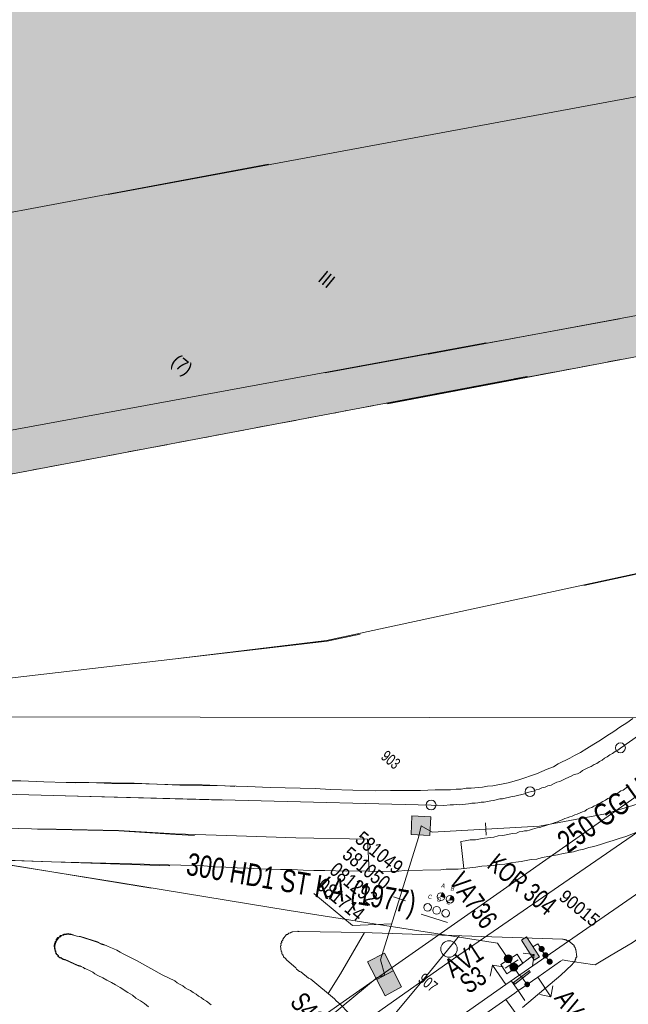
# Model space of a CAD drawing. Header units: metres. Extents: x -740 to 758, y -633 to 854.
# Tile 651 of 656: x 65 to 104, y -141 to -79. Entities that reach past the tile are written whole.
import ezdxf

# ---------------------------------------------------------------- set-up
doc = ezdxf.new("R2010")
doc.units = ezdxf.units.M
doc.header["$MEASUREMENT"] = 0
doc.linetypes.add('832_832', pattern=[1.664, 0.832, -0.832])
for name, color, linetype in [('Gas.LOVION', 7, 'Continuous'), ('Grundkarte.LOVION', 7, 'Continuous'), ('Grundkarte_Text.LOVION', 7, 'Continuous'), ('Telko.LOVION', 7, 'Continuous'), ('ViewBounds.LOVION', 7, 'Continuous'), ('Wasser.LOVION', 7, 'Continuous')]:
    doc.layers.add(name, color=color, linetype=linetype)
doc.styles.add('ERSTELLTER_STIL_1', font='arial.ttf')

msp = doc.modelspace()

# ---------------------------------------------------------------- hatches: boundary and pattern name
at = {"layer": 'Gas.LOVION', "linetype": 'Continuous', "lineweight": 18}
for color, points in [(49, [(97.072, -137.354), (97.878, -138.635), (98.212, -138.425), (97.393, -137.16)]), (49, [(96.422, -138.703), (96.44, -138.678), (96.455, -138.65), (96.467, -138.621), (96.474, -138.591), (96.478, -138.559), (96.478, -138.528), (96.474, -138.497), (96.466, -138.466), (96.454, -138.437), (96.439, -138.41), (96.421, -138.384), (96.399, -138.361), (96.375, -138.341), (96.348, -138.325), (96.32, -138.311), (96.29, -138.302), (96.259, -138.296), (96.227, -138.294), (96.196, -138.296), (96.165, -138.302), (96.135, -138.312), (96.107, -138.325), (96.08, -138.342), (96.056, -138.362), (96.035, -138.385), (96.016, -138.411), (96.001, -138.439), (95.99, -138.468), (95.982, -138.498), (95.978, -138.53), (95.978, -138.561), (95.983, -138.592), (95.99, -138.623), (96.002, -138.652), (96.017, -138.679), (96.036, -138.705), (96.058, -138.727), (96.082, -138.747), (96.108, -138.764), (96.137, -138.777), (96.167, -138.787), (96.198, -138.793), (96.229, -138.795), (96.26, -138.793), (96.291, -138.787), (96.321, -138.777), (96.35, -138.763), (96.376, -138.746), (96.4, -138.726)]), (49, [(98.497, -138.046), (98.511, -138.026), (98.523, -138.005), (98.532, -137.982), (98.537, -137.959), (98.54, -137.935), (98.54, -137.91), (98.537, -137.886), (98.531, -137.863), (98.522, -137.84), (98.51, -137.819), (98.496, -137.8), (98.479, -137.782), (98.461, -137.767), (98.44, -137.754), (98.418, -137.743), (98.395, -137.736), (98.371, -137.732), (98.347, -137.73), (98.323, -137.732), (98.299, -137.736), (98.276, -137.744), (98.254, -137.754), (98.234, -137.767), (98.215, -137.783), (98.199, -137.801), (98.185, -137.82), (98.173, -137.841), (98.164, -137.864), (98.158, -137.887), (98.155, -137.912), (98.155, -137.936), (98.158, -137.96), (98.164, -137.983), (98.173, -138.006), (98.185, -138.027), (98.2, -138.047), (98.216, -138.064), (98.235, -138.08), (98.255, -138.092), (98.277, -138.103), (98.3, -138.11), (98.324, -138.115), (98.348, -138.116), (98.373, -138.114), (98.396, -138.11), (98.419, -138.102), (98.441, -138.092), (98.462, -138.079), (98.48, -138.063)]), (49, [(98.741, -138.447), (98.755, -138.428), (98.766, -138.406), (98.775, -138.384), (98.781, -138.361), (98.784, -138.337), (98.784, -138.312), (98.781, -138.288), (98.775, -138.265), (98.766, -138.243), (98.754, -138.222), (98.74, -138.202), (98.723, -138.184), (98.705, -138.169), (98.684, -138.156), (98.662, -138.146), (98.639, -138.139), (98.616, -138.134), (98.592, -138.133), (98.567, -138.134), (98.544, -138.139), (98.521, -138.146), (98.499, -138.157), (98.479, -138.17), (98.46, -138.185), (98.444, -138.203), (98.429, -138.223), (98.418, -138.244), (98.409, -138.266), (98.403, -138.29), (98.4, -138.314), (98.4, -138.338), (98.403, -138.362), (98.409, -138.385), (98.418, -138.408), (98.43, -138.429), (98.444, -138.448), (98.461, -138.466), (98.48, -138.481), (98.5, -138.494), (98.522, -138.504), (98.545, -138.512), (98.569, -138.516), (98.593, -138.517), (98.617, -138.516), (98.641, -138.511), (98.664, -138.504), (98.685, -138.493), (98.706, -138.48), (98.724, -138.465)]), (49, [(96.326, -138.626), (96.335, -138.613), (96.343, -138.599), (96.349, -138.584), (96.353, -138.569), (96.354, -138.553), (96.354, -138.537), (96.352, -138.522), (96.348, -138.506), (96.342, -138.492), (96.335, -138.478), (96.325, -138.465), (96.315, -138.453), (96.302, -138.443), (96.289, -138.435), (96.275, -138.428), (96.259, -138.423), (96.244, -138.42), (96.228, -138.419), (96.212, -138.42), (96.197, -138.424), (96.182, -138.428), (96.167, -138.435), (96.154, -138.444), (96.142, -138.454), (96.131, -138.466), (96.122, -138.478), (96.114, -138.492), (96.108, -138.507), (96.104, -138.522), (96.102, -138.538), (96.102, -138.554), (96.104, -138.57), (96.108, -138.585), (96.114, -138.6), (96.122, -138.614), (96.131, -138.626), (96.142, -138.638), (96.155, -138.648), (96.168, -138.657), (96.182, -138.663), (96.197, -138.668), (96.213, -138.671), (96.229, -138.672), (96.245, -138.671), (96.26, -138.668), (96.275, -138.663), (96.29, -138.656), (96.303, -138.648), (96.315, -138.637)]), (49, [(96.77, -139.229), (96.789, -139.204), (96.804, -139.176), (96.815, -139.147), (96.823, -139.116), (96.827, -139.085), (96.827, -139.053), (96.823, -139.022), (96.815, -138.992), (96.803, -138.962), (96.788, -138.935), (96.769, -138.909), (96.748, -138.886), (96.723, -138.866), (96.697, -138.85), (96.668, -138.836), (96.638, -138.827), (96.607, -138.821), (96.576, -138.819), (96.544, -138.821), (96.513, -138.827), (96.483, -138.837), (96.455, -138.85), (96.428, -138.867), (96.404, -138.888), (96.382, -138.911), (96.364, -138.936), (96.349, -138.964), (96.337, -138.993), (96.33, -139.024), (96.326, -139.055), (96.326, -139.086), (96.33, -139.118), (96.338, -139.148), (96.35, -139.178), (96.365, -139.205), (96.383, -139.231), (96.405, -139.253), (96.429, -139.273), (96.456, -139.29), (96.485, -139.304), (96.515, -139.313), (96.546, -139.319), (96.577, -139.321), (96.609, -139.319), (96.64, -139.313), (96.669, -139.303), (96.698, -139.289), (96.725, -139.272), (96.749, -139.252)]), (49, [(96.669, -139.152), (96.678, -139.14), (96.686, -139.126), (96.692, -139.111), (96.696, -139.095), (96.698, -139.08), (96.697, -139.064), (96.695, -139.048), (96.691, -139.033), (96.686, -139.018), (96.678, -139.004), (96.669, -138.991), (96.658, -138.98), (96.645, -138.97), (96.632, -138.961), (96.618, -138.955), (96.602, -138.95), (96.587, -138.947), (96.571, -138.946), (96.555, -138.947), (96.54, -138.95), (96.525, -138.955), (96.51, -138.962), (96.497, -138.97), (96.485, -138.98), (96.474, -138.992), (96.465, -139.005), (96.457, -139.019), (96.451, -139.034), (96.447, -139.049), (96.445, -139.065), (96.445, -139.081), (96.447, -139.096), (96.451, -139.112), (96.457, -139.126), (96.465, -139.14), (96.474, -139.153), (96.485, -139.165), (96.498, -139.175), (96.511, -139.183), (96.525, -139.19), (96.54, -139.195), (96.556, -139.198), (96.572, -139.198), (96.588, -139.197), (96.603, -139.194), (96.618, -139.189), (96.633, -139.183), (96.646, -139.174), (96.658, -139.164)]), (49, [(99.013, -138.853), (99.027, -138.833), (99.038, -138.812), (99.047, -138.789), (99.053, -138.766), (99.056, -138.742), (99.056, -138.717), (99.053, -138.693), (99.047, -138.67), (99.038, -138.647), (99.026, -138.626), (99.012, -138.607), (98.995, -138.589), (98.977, -138.574), (98.956, -138.561), (98.934, -138.551), (98.911, -138.543), (98.887, -138.539), (98.863, -138.537), (98.839, -138.539), (98.815, -138.543), (98.792, -138.551), (98.77, -138.561), (98.75, -138.574), (98.731, -138.59), (98.715, -138.608), (98.7, -138.627), (98.689, -138.649), (98.68, -138.671), (98.674, -138.695), (98.671, -138.719), (98.671, -138.743), (98.674, -138.767), (98.68, -138.79), (98.689, -138.813), (98.701, -138.834), (98.715, -138.854), (98.732, -138.871), (98.751, -138.887), (98.771, -138.899), (98.793, -138.91), (98.816, -138.917), (98.84, -138.922), (98.864, -138.923), (98.888, -138.921), (98.912, -138.917), (98.935, -138.909), (98.957, -138.899), (98.978, -138.886), (98.996, -138.87)]), (1, [(97.573, -139.3), (96.569, -140.063), (96.652, -140.159), (97.627, -139.398)])]:
    msp.add_hatch(color=color, dxfattribs=at).paths.add_polyline_path(points)
at = {"layer": 'Gas.LOVION', "linetype": 'Continuous', "lineweight": 13}
msp.add_hatch(color=7, dxfattribs=at).paths.add_polyline_path([(97.571, -140.288), (97.584, -140.27), (97.595, -140.25), (97.603, -140.23), (97.608, -140.208), (97.611, -140.186), (97.611, -140.164), (97.608, -140.142), (97.603, -140.121), (97.594, -140.1), (97.584, -140.081), (97.571, -140.063), (97.555, -140.047), (97.538, -140.033), (97.52, -140.021), (97.5, -140.012), (97.479, -140.005), (97.457, -140.001), (97.435, -140), (97.413, -140.001), (97.391, -140.005), (97.37, -140.012), (97.35, -140.022), (97.331, -140.034), (97.314, -140.048), (97.299, -140.064), (97.286, -140.082), (97.276, -140.101), (97.267, -140.122), (97.262, -140.143), (97.259, -140.165), (97.259, -140.187), (97.262, -140.209), (97.268, -140.231), (97.276, -140.251), (97.287, -140.271), (97.3, -140.289), (97.315, -140.305), (97.332, -140.319), (97.351, -140.33), (97.371, -140.34), (97.392, -140.347), (97.414, -140.351), (97.436, -140.352), (97.458, -140.351), (97.48, -140.346), (97.501, -140.339), (97.521, -140.33), (97.539, -140.318), (97.556, -140.304)])
at = {"layer": 'Grundkarte.LOVION', "linetype": 'Continuous', "lineweight": 18}
for points in [[(44.579, -68.408), (70.804, -89.962), (116.788, -81.446), (119.509, -78.136), (117.357, -66.406), (111.473, -34.647), (34.843, -48.937), (37.412, -62.518), (38.216, -63.178), (43.439, -62.195)], [(48.085, -86.942), (49.305, -93.976), (80.999, -88.04), (35.106, -50.321), (37.585, -63.29), (43.474, -62.153)], [(104.67, -83.656), (88.558, -103.261), (123.002, -96.731), (122.528, -94.294), (121.865, -90.842), (121.538, -89.012), (119.996, -80.798)], [(70.804, -89.962), (87.227, -103.459), (100.755, -100.954), (116.788, -81.446)], [(51.423, -104.763), (51.976, -107.694), (52.413, -110.046), (97.422, -101.537), (80.999, -88.04), (49.305, -93.976)], [(97.412, -101.529), (92.977, -97.884), (88.566, -103.251)]]:
    msp.add_hatch(color=254, dxfattribs=at).paths.add_polyline_path(points)
at = {"layer": 'Telko.LOVION', "linetype": 'Continuous', "lineweight": 13}
for points in [[(90.063, -130.651), (91.251, -130.712), (91.312, -129.524), (90.108, -129.449)], [(92.183, -134.655), (92.196, -134.639), (92.182, -134.493), (92.15, -134.466), (92.147, -134.437), (92.051, -134.358), (92.021, -134.36), (91.94, -134.59)], [(92.762, -134.835), (92.775, -134.819), (92.764, -134.702), (92.748, -134.688), (92.742, -134.63), (92.63, -134.537), (92.6, -134.54), (92.519, -134.77)], [(87.292, -138.739), (88.404, -140.891), (89.457, -140.33), (88.361, -138.191)], [(87.292, -138.739), (88.404, -140.891), (89.457, -140.33), (88.361, -138.191)]]:
    msp.add_hatch(color=7, dxfattribs=at).paths.add_polyline_path(points)

# ---------------------------------------------------------------- linework, layer by layer
at = {"layer": 'Gas.LOVION', "color": 5, "linetype": 'Continuous', "lineweight": 18}
msp.add_lwpolyline([(65.428, -161.182), (78.409, -152.627), (96.077, -140.171), (121.132, -122.854), (122.349, -121.997)], dxfattribs=at)
at = {"layer": 'Gas.LOVION', "color": 1, "linetype": 'Continuous', "lineweight": 18}
for points in [[(124.132, -123.463), (117.384, -128.201), (104.094, -137.525), (102.768, -138.319), (101.916, -138.831), (101.749, -138.936), (101.584, -138.908), (99.859, -138.648), (99.694, -138.62), (99.553, -138.693), (98.101, -139.707), (97.422, -140.172)], [(4.661, -129.655), (4.812, -129.537), (5.429, -129.048), (6.966, -127.834), (7.104, -127.732), (7.282, -127.744), (13.638, -127.905), (17.138, -128.036), (25.185, -128.269), (37.993, -128.672), (48.515, -130.185), (59.997, -131.841), (71.605, -133.735), (73.573, -134.06)], [(64.463, -132.577), (71.595, -133.727), (82.319, -135.486), (95.54, -137.548), (95.989, -138.214), (96.228, -138.545), (96.438, -138.879), (96.576, -139.073), (96.678, -139.21), (96.885, -139.515), (97.113, -139.73), (97.25, -139.923), (97.422, -140.172), (97.064, -140.444), (96.855, -140.568), (96.648, -140.721), (96.068, -141.132), (88.447, -146.473), (80.564, -152.002), (80.3, -153.077), (68.543, -161.911), (56.148, -171.163), (44.628, -179.249), (34.561, -186.322)]]:
    msp.add_lwpolyline(points, dxfattribs=at)
at = {"layer": 'Gas.LOVION', "color": 49, "linetype": 'Continuous', "lineweight": 18}
msp.add_lwpolyline([(97.072, -137.354), (97.393, -137.16), (98.212, -138.425), (97.878, -138.635)], close=True, dxfattribs=at)
msp.add_lwpolyline([(97.794, -137.786), (98.115, -137.592), (98.904, -138.86)], dxfattribs=at)
at = {"layer": 'Gas.LOVION', "color": 7, "linetype": 'Continuous', "lineweight": 13}
for points in [[(96.966, -138.532), (96.791, -138.254), (95.762, -138.916), (96.144, -139.499), (97.157, -138.824)], [(97.573, -139.3), (97.627, -139.398), (96.652, -140.159), (96.569, -140.063)]]:
    msp.add_lwpolyline(points, close=True, dxfattribs=at)
for points in [[(96.678, -139.21), (97.872, -138.281)], [(97.169, -138.187), (97.872, -138.281), (97.779, -138.985)], [(96.855, -138.602), (96.035, -139.14)], [(95.08, -139.647), (95.219, -138.954), (95.91, -139.064)], [(96.077, -140.171), (95.219, -138.954)], [(96.44, -139.958), (96.855, -140.568), (97.285, -141.19)], [(98.101, -139.707), (98.932, -140.956)], [(99.071, -140.262), (98.932, -140.956), (98.239, -140.816)], [(96.068, -141.132), (96.955, -142.346)]]:
    msp.add_lwpolyline(points, dxfattribs=at)
at = {"layer": 'Gas.LOVION', "color": 49, "linetype": 'Continuous', "lineweight": 18}
for centre, radius in [((96.228, -138.544), 0.25), ((96.228, -138.546), 0.126), ((96.576, -139.07), 0.251), ((96.571, -139.072), 0.126)]:
    msp.add_circle(centre, radius, dxfattribs=at)
at = {"layer": 'Grundkarte.LOVION', "color": 8, "linetype": 'Continuous', "lineweight": 18}
for points in [[(159.822, -16.551), (172.666, -34.862), (180.121, -45.512), (184.719, -52.037), (181.459, -54.366), (190.879, -67.277), (159.854, -89.433), (146.691, -97.784), (132.998, -104.354), (119.05, -110.122), (104.366, -114.099), (101.036, -114.809)], [(86.817, -117.913), (84.732, -118.354), (64.539, -120.712), (44.305, -121.745), (23.964, -121.073), (-10.802, -118.561), (-7.673, -71.971), (-4.597, -25.445), (5.795, -26.231), (-4.597, -25.445), (4.863, -25.465)], [(80.999, -88.04), (49.305, -93.976), (48.085, -86.942), (43.474, -62.153), (37.585, -63.29), (35.106, -50.321)], [(104.67, -83.656), (119.996, -80.798), (121.538, -89.012), (121.865, -90.842), (122.528, -94.294), (123.002, -96.731), (88.558, -103.261)], [(116.788, -81.446), (70.804, -89.962)], [(70.804, -89.962), (116.788, -81.446)], [(97.422, -101.537), (52.413, -110.046), (51.976, -107.694), (51.423, -104.763), (49.305, -93.976), (80.999, -88.04)], [(101.036, -114.809), (104.366, -114.099), (119.05, -110.122), (132.998, -104.354), (108.878, -121.254), (132.998, -104.354), (146.691, -97.784), (159.854, -89.433), (138.639, -104.305), (126.409, -112.831), (111.385, -123.314)], [(100.755, -100.954), (87.227, -103.459)], [(97.412, -101.529), (88.566, -103.251)], [(75.253, -119.449), (84.69, -118.319), (104.4, -114.057), (110.589, -112.358)], [(110.589, -112.358), (104.4, -114.057), (84.69, -118.319), (75.253, -119.449)], [(64.539, -120.712), (84.732, -118.354), (86.817, -117.913)], [(11.887, -196.549), (60.588, -162.32), (60.528, -162.001), (61.872, -159.121), (61.88, -157.997), (118.141, -118.566)], [(12.23, -196.131), (28.298, -184.836), (59.607, -162.859), (60.528, -162.001), (61.872, -159.121), (61.88, -157.997), (118.141, -118.566)], [(118.141, -118.566), (61.88, -157.997), (61.977, -155.061), (61.637, -155.212), (60.175, -151.75), (60.457, -151.604), (57.491, -147.874), (54.62, -146.322), (53.436, -145.995)], [(68.756, -127.355), (69.581, -127.333), (71.003, -127.371), (72.452, -127.377), (73.907, -127.442), (75.329, -127.48), (76.778, -127.486), (78.233, -127.551), (79.655, -127.589), (81.11, -127.654), (83.955, -127.731), (84.935, -127.783), (87.78, -127.859), (88.755, -127.852), (89.671, -127.852), (90.645, -127.845), (91.588, -127.812), (92.563, -127.805), (92.914, -127.771), (93.239, -127.769), (93.558, -127.708), (93.883, -127.706), (94.586, -127.637), (94.905, -127.576), (95.256, -127.542), (96.214, -127.36), (96.905, -127.174), (98.021, -126.799), (98.7, -126.496), (99.099, -126.339), (99.407, -126.161), (100.139, -125.794), (100.447, -125.616), (100.813, -125.432), (101.232, -125.184), (101.678, -124.904), (102.097, -124.656), (102.484, -124.382), (102.929, -124.102), (103.316, -123.828), (103.762, -123.548), (104.149, -123.274)], [(68.756, -127.355), (69.581, -127.333), (71.003, -127.371), (72.452, -127.377), (73.907, -127.442), (75.329, -127.48), (76.778, -127.486), (78.233, -127.551), (79.655, -127.589), (81.11, -127.654), (83.955, -127.731), (84.935, -127.783), (87.78, -127.859), (88.755, -127.852), (89.671, -127.852), (90.645, -127.845), (91.588, -127.812), (92.563, -127.805), (92.914, -127.771), (93.239, -127.769), (93.558, -127.708), (93.883, -127.706), (94.586, -127.637), (94.905, -127.576), (95.256, -127.542), (96.214, -127.36), (96.905, -127.174), (98.021, -126.799), (98.7, -126.496), (99.099, -126.339), (99.407, -126.161), (100.139, -125.794), (100.447, -125.616), (100.813, -125.432), (101.232, -125.184), (101.678, -124.904), (102.097, -124.656), (102.484, -124.382), (102.929, -124.102), (103.316, -123.828), (103.762, -123.548), (104.149, -123.274)], [(78.153, -128.455), (-0.054, -126.318)], [(-0.054, -126.318), (78.153, -128.455)], [(48.399, -127.64), (48.429, -127.341), (48.523, -127.096), (48.608, -127.058), (48.831, -126.918), (49.261, -126.787), (50.476, -126.816), (51.696, -126.904), (58.984, -127.078), (60.172, -127.139), (63.816, -127.226), (65.265, -127.232), (66.72, -127.297), (68.142, -127.335), (69.591, -127.341), (71.046, -127.406), (72.494, -127.412), (73.917, -127.45), (75.371, -127.515), (76.82, -127.521), (78.243, -127.559), (78.866, -127.587)], [(48.399, -127.64), (48.429, -127.341), (48.523, -127.096), (48.608, -127.058), (48.831, -126.918), (49.261, -126.787), (50.476, -126.816), (51.696, -126.904), (58.984, -127.078), (60.172, -127.139), (63.816, -127.226), (65.265, -127.232), (66.72, -127.297), (68.142, -127.335), (69.591, -127.341), (71.046, -127.406), (72.494, -127.412), (73.917, -127.45), (75.371, -127.515), (76.82, -127.521), (78.243, -127.559), (78.866, -127.587)], [(104.496, -130.451), (103.699, -130.766), (103.269, -130.896), (102.897, -131.021), (102.466, -131.152), (102.094, -131.277), (101.663, -131.408), (101.344, -131.469), (101.031, -131.588), (100.712, -131.649), (100.366, -131.742), (99.728, -131.863), (99.35, -131.93), (98.392, -132.112), (98.047, -132.205), (97.696, -132.239), (97.057, -132.361), (96.706, -132.395), (96.387, -132.456), (96.009, -132.522), (95.658, -132.557), (95.28, -132.623), (94.896, -132.631), (94.545, -132.665), (94.167, -132.732), (93.055, -132.841), (92.288, -132.857), (91.937, -132.891), (89.636, -132.939), (89.285, -132.973), (87.751, -133.005), (87.394, -132.98), (87.335, -132.986), (86.653, -132.964), (85.945, -132.974), (84.581, -132.93), (83.873, -132.94), (83.191, -132.918), (82.477, -132.87), (81.768, -132.88), (80.405, -132.836), (79.69, -132.788), (79.009, -132.766), (78.294, -132.717), (77.613, -132.695), (76.898, -132.647), (76.217, -132.625), (71.534, -132.492), (67.208, -132.383), (64.688, -132.304)], [(74.719, -132.633), (71.576, -132.526), (67.218, -132.391), (63.153, -132.227), (58.768, -132.123), (54.235, -132.005), (49.605, -131.808), (43.329, -131.712), (38.433, -131.511), (35.21, -131.501), (25.994, -131.249)], [(73.369, -141.593), (73.112, -141.382), (72.861, -141.229), (72.577, -141.05), (72.352, -140.865), (72.069, -140.686), (71.566, -140.38), (71.283, -140.201), (71.031, -140.048), (70.721, -139.901), (70.47, -139.748), (70.16, -139.601), (69.973, -139.501), (69.844, -139.396), (69.224, -139.102), (69.037, -139.002), (68.856, -138.96), (68.081, -138.593), (67.9, -138.551), (67.803, -138.472), (67.745, -138.478), (67.616, -138.372), (67.61, -138.314), (67.482, -138.208), (67.47, -138.091), (67.438, -138.064), (67.427, -137.947), (67.395, -137.921), (67.372, -137.687), (67.398, -137.655), (67.392, -137.596), (67.445, -137.532), (67.44, -137.473), (67.519, -137.377), (67.513, -137.318), (67.619, -137.19), (67.677, -137.184), (67.783, -137.055), (67.9, -137.044), (67.926, -137.012), (67.985, -137.006), (68.011, -136.974), (68.304, -136.945), (68.336, -136.972), (68.395, -136.966), (68.822, -137.102), (69.062, -137.137), (70.129, -137.476), (70.317, -137.576), (70.53, -137.644), (70.776, -137.738), (70.963, -137.838), (71.176, -137.906), (71.363, -138.006), (71.583, -138.132), (71.77, -138.232), (72.609, -138.652), (74.234, -139.558), (75.041, -139.952), (75.202, -140.084), (75.389, -140.184), (75.544, -140.257), (75.705, -140.389), (75.892, -140.489), (76.047, -140.563), (76.208, -140.695), (76.395, -140.795), (76.555, -140.927), (76.71, -141), (76.871, -141.132), (77.058, -141.232), (77.347, -141.47)], [(69.331, -139.189), (69.234, -139.11), (69.079, -139.036), (68.898, -138.995), (68.123, -138.627), (67.942, -138.586), (67.813, -138.48), (67.755, -138.486), (67.658, -138.407), (67.652, -138.348), (67.524, -138.242), (67.518, -138.184), (67.486, -138.158), (67.475, -138.04), (67.442, -138.014), (67.414, -137.721), (67.44, -137.689), (67.434, -137.631), (67.461, -137.598), (67.455, -137.54), (67.508, -137.476), (67.502, -137.417), (67.714, -137.16), (67.772, -137.154), (67.851, -137.058), (67.968, -137.046), (67.995, -137.014), (68.346, -136.98), (68.378, -137.006), (68.437, -137.001), (68.618, -137.042), (68.832, -137.11), (69.072, -137.145), (69.926, -137.417), (70.171, -137.511), (70.359, -137.611), (70.572, -137.678)], [(86.086, -141.975), (85.56, -141.435), (85.303, -141.224), (85.201, -141.086), (83.691, -139.845), (83.536, -139.771), (83.054, -139.375), (82.963, -139.354), (82.77, -139.196), (82.732, -139.111), (82.154, -138.635), (82.084, -138.524), (81.955, -138.418), (81.95, -138.36), (81.917, -138.333), (81.912, -138.275), (81.847, -138.222), (81.836, -138.105), (81.804, -138.079), (81.769, -137.727), (81.796, -137.695), (81.784, -137.578), (81.837, -137.514), (81.832, -137.455), (81.911, -137.359), (81.905, -137.3), (82.143, -137.011), (82.201, -137.005), (82.281, -136.909), (82.398, -136.897), (82.424, -136.865), (82.483, -136.86), (82.509, -136.827), (82.86, -136.793), (82.892, -136.819), (82.951, -136.814), (86.946, -136.866), (93.915, -137.101), (99.669, -137.307), (99.727, -137.302), (99.76, -137.328), (99.818, -137.322), (99.85, -137.349), (99.909, -137.343), (99.973, -137.396), (100.032, -137.39), (100.417, -137.707), (100.423, -137.766), (100.487, -137.818), (100.499, -137.935), (100.531, -137.962), (100.577, -138.43), (100.524, -138.495), (100.53, -138.553), (100.477, -138.617), (100.482, -138.676), (100.271, -138.933), (99.567, -139.593), (97.136, -141.634)], [(87.095, -136.881), (85.579, -139.512), (84.783, -140.743)], [(87.807, -143.551), (89.18, -141.879), (90.844, -139.855), (93.142, -137.059)]]:
    msp.add_lwpolyline(points, dxfattribs=at)
at = {"layer": 'Grundkarte.LOVION', "color": 251, "linetype": 'Continuous', "lineweight": 13}
for points in [[(91.146, -100.111), (122.528, -94.294), (123.002, -96.731), (88.558, -103.261)], [(84.591, -101.293), (103.291, -97.869)], [(97.422, -101.537), (52.413, -110.046), (51.976, -107.694), (52.38, -107.596), (52.314, -107.218), (94.819, -99.397)], [(91.154, -100.101), (94.809, -99.389)], [(100.755, -100.954), (87.227, -103.459)], [(97.412, -101.529), (88.566, -103.251)]]:
    msp.add_lwpolyline(points, dxfattribs=at)
at = {"layer": 'Grundkarte.LOVION', "color": 8, "linetype": '832_832', "lineweight": 18}
for points in [[(122.528, -94.294), (123.002, -96.731), (88.558, -103.261)], [(100.755, -100.954), (87.227, -103.459)], [(97.422, -101.537), (52.413, -110.046), (51.976, -107.694)], [(97.412, -101.529), (88.566, -103.251)]]:
    msp.add_lwpolyline(points, dxfattribs=at)
at = {"layer": 'Grundkarte.LOVION', "color": 253, "linetype": 'Continuous', "lineweight": 18}
for points in [[(115.635, -116.505), (103.357, -125.154), (103.193, -125.288), (103.023, -125.364), (102.859, -125.498), (102.689, -125.574), (102.525, -125.708), (102.355, -125.784), (102.191, -125.918), (102.021, -125.994), (101.857, -126.128), (101.687, -126.204), (101.49, -126.312), (101.32, -126.387), (101.124, -126.495), (100.954, -126.571), (100.79, -126.705), (100.62, -126.781), (100.418, -126.83), (100.221, -126.938), (99.882, -127.09), (99.685, -127.198), (99.515, -127.273), (99.313, -127.323), (99.143, -127.398), (98.947, -127.506), (98.745, -127.555), (98.575, -127.631), (98.373, -127.68), (98.203, -127.756), (98.001, -127.806), (97.831, -127.881), (97.427, -127.98), (97.257, -128.056), (96.651, -128.204), (96.475, -128.221), (95.869, -128.369), (95.693, -128.386), (95.289, -128.484), (95.113, -128.502), (94.709, -128.6), (94.501, -128.591), (94.299, -128.64), (94.124, -128.658), (93.916, -128.648), (93.714, -128.698), (93.128, -128.755), (92.921, -128.746), (92.745, -128.763), (92.537, -128.754), (92.127, -128.794), (91.712, -128.775), (91.536, -128.792), (91.328, -128.783), (68.069, -128.19)], [(78.153, -128.455), (-0.054, -126.318)], [(104.496, -130.451), (103.699, -130.766), (103.269, -130.896), (102.897, -131.021), (102.466, -131.152), (102.094, -131.277), (101.663, -131.408), (101.344, -131.469), (101.031, -131.588), (100.712, -131.649), (100.366, -131.742), (99.728, -131.863), (99.35, -131.93), (98.392, -132.112), (98.047, -132.205), (97.696, -132.239), (97.057, -132.361), (96.706, -132.395), (96.387, -132.456), (96.009, -132.522), (95.658, -132.557), (95.28, -132.623), (94.896, -132.631), (94.545, -132.665), (94.167, -132.732), (93.406, -132.806), (93.208, -131.082), (93.501, -131.053), (93.82, -130.993), (94.145, -130.99), (94.464, -130.93), (94.725, -130.875), (95.31, -130.817), (95.597, -130.73), (95.89, -130.702), (96.209, -130.641), (96.47, -130.586), (96.763, -130.557), (96.933, -130.481), (97.108, -130.464), (97.252, -130.421), (97.427, -130.403), (97.571, -130.36), (97.773, -130.311), (98.06, -130.223), (98.236, -130.206), (98.406, -130.13), (98.549, -130.087), (98.751, -130.038), (99.038, -129.95), (99.208, -129.875), (99.352, -129.831), (99.522, -129.755), (99.665, -129.712), (99.835, -129.636), (99.979, -129.592), (100.148, -129.517), (100.292, -129.473), (100.462, -129.397), (100.605, -129.354), (100.945, -129.202), (101.089, -129.159), (101.227, -129.057), (101.397, -128.981), (101.54, -128.937), (101.678, -128.835), (101.848, -128.759), (101.959, -128.689), (102.129, -128.614), (102.24, -128.544), (102.41, -128.468), (102.548, -128.366), (102.692, -128.322), (102.967, -128.118), (103.111, -128.074), (103.386, -127.87), (103.53, -127.827), (103.806, -127.622), (103.917, -127.552)], [(74.719, -132.633), (71.576, -132.526), (67.218, -132.391), (63.153, -132.227), (58.768, -132.123), (54.235, -132.005), (49.605, -131.808), (49.253, -131.842), (48.777, -129.997), (53.188, -130.068), (57.631, -130.166), (62.718, -130.2), (67.518, -130.322), (71.487, -130.407), (75.116, -130.643), (76.304, -130.704)], [(66.326, -130.311), (67.508, -130.314), (71.477, -130.399), (75.074, -130.609), (78.957, -130.731), (82.724, -130.866), (87.284, -130.952), (87.394, -132.98), (87.335, -132.986), (86.653, -132.964), (85.945, -132.974), (84.581, -132.93), (83.873, -132.94), (83.191, -132.918), (82.477, -132.87), (81.768, -132.88), (80.405, -132.836), (79.69, -132.788), (79.009, -132.766), (78.294, -132.717), (77.613, -132.695), (76.898, -132.647), (76.217, -132.625), (71.534, -132.492), (67.208, -132.383), (64.688, -132.304)]]:
    msp.add_lwpolyline(points, dxfattribs=at)
at = {"layer": 'Grundkarte.LOVION', "color": 8, "linetype": 'Continuous', "lineweight": 18}
msp.add_lwpolyline([(115.635, -116.505), (103.357, -125.154), (103.193, -125.288), (103.023, -125.364), (102.859, -125.498), (102.689, -125.574), (102.525, -125.708), (102.355, -125.784), (102.191, -125.918), (102.021, -125.994), (101.857, -126.128), (101.687, -126.204), (101.49, -126.312), (101.32, -126.387), (101.124, -126.495), (100.954, -126.571), (100.79, -126.705), (100.62, -126.781), (100.418, -126.83), (100.221, -126.938), (99.882, -127.09), (99.685, -127.198), (99.515, -127.273), (99.313, -127.323), (99.143, -127.398), (98.947, -127.506), (98.745, -127.555), (98.575, -127.631), (98.373, -127.68), (98.203, -127.756), (98.001, -127.806), (97.831, -127.881), (97.427, -127.98), (97.257, -128.056), (96.651, -128.204), (96.475, -128.221), (95.869, -128.369), (95.693, -128.386), (95.289, -128.484), (95.113, -128.502), (94.709, -128.6), (94.501, -128.591), (94.299, -128.64), (94.124, -128.658), (93.916, -128.648), (93.714, -128.698), (93.128, -128.755), (92.921, -128.746), (92.745, -128.763), (92.537, -128.754), (92.127, -128.794), (91.712, -128.775), (91.536, -128.792), (91.328, -128.783), (68.069, -128.19), (91.328, -128.783), (91.536, -128.792), (91.712, -128.775), (92.127, -128.794), (92.537, -128.754), (92.745, -128.763), (92.921, -128.746), (93.128, -128.755), (93.714, -128.698), (93.916, -128.648), (94.124, -128.658), (94.299, -128.64), (94.501, -128.591), (94.709, -128.6), (95.113, -128.502), (95.289, -128.484), (95.693, -128.386), (95.869, -128.369), (96.475, -128.221), (96.651, -128.204), (97.257, -128.056), (97.427, -127.98), (97.831, -127.881), (98.001, -127.806), (98.203, -127.756), (98.373, -127.68), (98.575, -127.631), (98.745, -127.555), (98.947, -127.506), (99.143, -127.398), (99.313, -127.323), (99.515, -127.273), (99.685, -127.198), (99.882, -127.09), (100.221, -126.938), (100.418, -126.83), (100.62, -126.781), (100.79, -126.705), (100.954, -126.571), (101.124, -126.495), (101.32, -126.387), (101.49, -126.312), (101.687, -126.204), (101.857, -126.128), (102.021, -125.994), (102.191, -125.918), (102.355, -125.784), (102.525, -125.708), (102.689, -125.574), (102.859, -125.498), (103.023, -125.364), (103.193, -125.288), (103.357, -125.154)], close=True, dxfattribs=at)
at = {"layer": 'Grundkarte.LOVION', "color": 9, "linetype": 'Continuous', "lineweight": 18}
for centre in [(103.357, -125.135), (97.615, -127.928), (91.329, -128.767)]:
    msp.add_circle(centre, 0.312, dxfattribs=at)
at = {"layer": 'Grundkarte.LOVION', "color": 7, "linetype": 'Continuous', "lineweight": 13}
msp.add_circle((92.467, -137.922), 0.522, dxfattribs=at)
at = {"layer": 'Telko.LOVION', "color": 1, "linetype": 'Continuous', "lineweight": 18}
msp.add_lwpolyline([(119.97, -120.042), (116.888, -122.22), (111.762, -125.869), (109.285, -126.983), (105.951, -128.255), (102.406, -129.326), (98.211, -130.105), (91.406, -130.49), (90.687, -130.087), (90.538, -130.826), (88.122, -138.614), (88.395, -139.592), (87.906, -139.728), (81.113, -145.373), (80.616, -145.584), (80.283, -145.956), (73.972, -152.292), (73.47, -152.445), (73.942, -153.344), (82.861, -168.994), (83.36, -169.566)], dxfattribs=at)
at = {"layer": 'Telko.LOVION', "color": 7, "linetype": 'Continuous', "lineweight": 13}
for points in [[(90.063, -130.651), (90.108, -129.449), (91.312, -129.524), (91.251, -130.712)], [(90.063, -130.651), (90.108, -129.449), (91.312, -129.524), (91.251, -130.712)], [(92.183, -134.655), (91.94, -134.59), (92.021, -134.36), (92.051, -134.358), (92.147, -134.437), (92.15, -134.466), (92.182, -134.493), (92.196, -134.639)], [(92.762, -134.835), (92.519, -134.77), (92.6, -134.54), (92.63, -134.537), (92.742, -134.63), (92.748, -134.688), (92.764, -134.702), (92.775, -134.819)], [(87.292, -138.739), (88.361, -138.191), (89.457, -140.33), (88.404, -140.891)], [(87.292, -138.739), (88.361, -138.191), (89.457, -140.33), (88.404, -140.891)]]:
    msp.add_lwpolyline(points, close=True, dxfattribs=at)
for points in [[(94.825, -130.687), (94.777, -129.894)], [(89.705, -134.853), (88.942, -134.602)], [(90.704, -135.701), (92.367, -136.233)], [(88.915, -139.319), (87.875, -139.864)]]:
    msp.add_lwpolyline(points, dxfattribs=at)
at = {"layer": 'Telko.LOVION', "color": 49, "linetype": 'Continuous', "lineweight": 18}
msp.add_lwpolyline([(83.883, -134.403), (86.341, -136.423), (88.815, -136.329)], dxfattribs=at)
at = {"layer": 'Telko.LOVION', "color": 7, "linetype": 'Continuous', "lineweight": 13}
for centre in [(91.956, -134.597), (92.53, -134.763), (91.104, -135.278), (91.683, -135.467), (92.256, -135.649)]:
    msp.add_circle(centre, 0.243, dxfattribs=at)
at = {"layer": 'ViewBounds.LOVION', "color": 1, "linetype": 'Continuous', "lineweight": 18}
msp.add_lwpolyline([(528.379, 238.399), (527.852, -123.837), (-505.561, -122.336), (-505.035, 239.901)], close=True, dxfattribs=at)
at = {"layer": 'Wasser.LOVION', "color": 150, "linetype": 'Continuous', "lineweight": 18}
msp.add_lwpolyline([(85.86, -143.593), (86.093, -143.408), (87.863, -142.008), (92.756, -138.545), (97.795, -135.067), (104.109, -130.726), (108.432, -127.628), (112.461, -124.855), (119.681, -119.804)], dxfattribs=at)

# ---------------------------------------------------------------- texts
at = {"layer": 'Gas.LOVION', "color": 49, "linetype": 'Continuous', "lineweight": 18, "insert": (94.801, -132.711), "char_height": 1.20933, "attachment_point": 7, "rotation": 320.58413, "style": 'ERSTELLTER_STIL_1'}
msp.add_mtext('{\\A1;\\W0.71562x;KOR 304}', dxfattribs=at)
at = {"layer": 'Gas.LOVION', "color": 1, "linetype": 'Continuous', "lineweight": 18, "insert": (75.637, -133.616), "char_height": 1.42279, "attachment_point": 7, "rotation": 350.24246, "style": 'ERSTELLTER_STIL_1'}
msp.add_mtext('{\\A1;\\W0.72072x;300 HD1 ST KA (1977)}', dxfattribs=at)
at = {"layer": 'Gas.LOVION', "color": 7, "linetype": 'Continuous', "lineweight": 13, "attachment_point": 7, "style": 'ERSTELLTER_STIL_1'}
for s, insert, char_height, rotation in [('{\\A1;\\W0.73376x;VA736}', (92.389, -133.626), 1.24491, 305.18762), ('{\\A1;\\W0.74345x;AV1}', (92.717, -139.81), 1.24492, 33.24216), ('{\\A1;\\W0.71563x;S3}', (93.701, -140.827), 1.2449, 33.24282), ('{\\A1;\\W0.74345x;AV2}', (99.111, -141.054), 1.24493, 304.24571)]:
    msp.add_mtext(s, dxfattribs=dict(at, insert=insert, char_height=char_height, rotation=rotation))
at = {"layer": 'Grundkarte_Text.LOVION', "color": 7, "linetype": 'Continuous', "lineweight": 13, "attachment_point": 7, "style": 'ERSTELLTER_STIL_1'}
for s, insert, char_height, rotation in [('{\\A1;\\W0.89453x;III}', (84.085, -95.425), 0.83072, 320.58364), ('{\\A1;\\W0.89453x;III}', (84.119, -95.383), 0.83072, 320.58364), ('{\\A1;\\W0.89449x;(7)}', (74.598, -100.892), 0.83074, 320.58479), ('{\\A1;\\W0.89449x;90015}', (99.373, -134.739), 0.83074, 320.58479)]:
    msp.add_mtext(s, dxfattribs=dict(at, insert=insert, char_height=char_height, rotation=rotation))
at = {"layer": 'Telko.LOVION', "color": 7, "linetype": 'Continuous', "lineweight": 13, "attachment_point": 7, "style": 'ERSTELLTER_STIL_1'}
for s, insert, char_height, rotation in [('{\\A1;\\W0.71562x;903}', (88.08, -125.797), 0.71137, 320.58362), ('{\\A1;\\W0.71034x;A}', (91.948, -133.996), 0.28113, 342.97182), ('{\\A1;\\W0.71568x;B}', (92.543, -134.18), 0.28112, 342.97695), ('{\\A1;\\W0.71567x;C}', (91.102, -134.709), 0.2811, 342.97539), ('{\\A1;\\W0.71558x;D}', (91.69, -134.882), 0.28113, 342.97182), ('{\\A1;\\W0.71578x;E}', (92.289, -135.048), 0.2811, 342.97539), ('{\\A1;\\W0.71559x;907}', (90.44, -139.96), 0.71139, 320.58496)]:
    msp.add_mtext(s, dxfattribs=dict(at, insert=insert, char_height=char_height, rotation=rotation))
at = {"layer": 'Telko.LOVION', "color": 220, "linetype": 'Continuous', "lineweight": 18, "char_height": 0.91526, "attachment_point": 7, "rotation": 320.58405, "style": 'ERSTELLTER_STIL_1'}
for s, insert in [('{\\A1;\\W0.80002x;581049}', (86.42, -131.083)), ('{\\A1;\\W0.80002x;581050}', (85.609, -132.07)), ('{\\A1;\\W0.80002x;081292}', (84.797, -133.057)), ('{\\A1;\\W0.80002x;081714}', (83.986, -134.045))]:
    msp.add_mtext(s, dxfattribs=dict(at, insert=insert))
at = {"layer": 'Wasser.LOVION', "color": 150, "linetype": 'Continuous', "lineweight": 18, "insert": (100.273, -132.221), "char_height": 1.42279, "attachment_point": 7, "rotation": 35.66691, "style": 'ERSTELLTER_STIL_1'}
msp.add_mtext('{\\A1;\\W0.71972x;250 GG UA UI (1958)}', dxfattribs=at)
at = {"layer": 'Wasser.LOVION', "color": 7, "linetype": 'Continuous', "lineweight": 13, "insert": (82.292, -141.35), "char_height": 1.24491, "attachment_point": 7, "rotation": 309.24366, "style": 'ERSTELLTER_STIL_1'}
msp.add_mtext('{\\A1;\\W0.71562x;S42}', dxfattribs=at)

doc.saveas('drawing.dxf')
